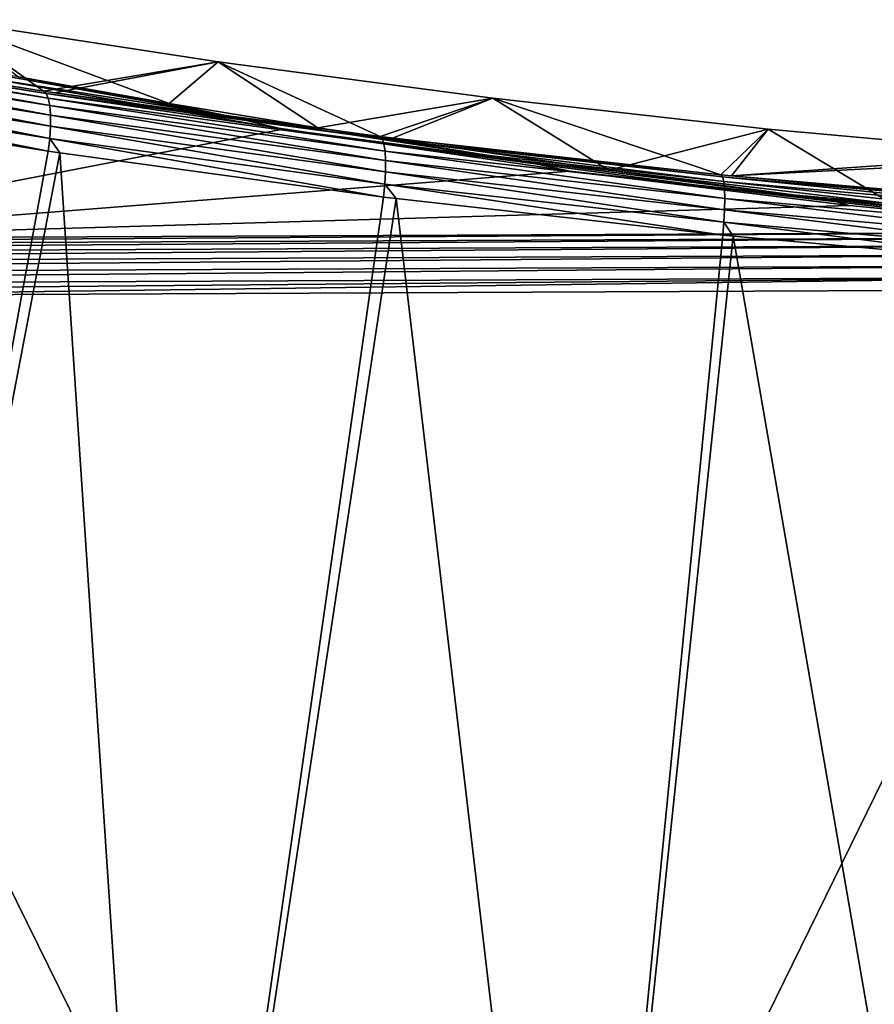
# Model space of a CAD drawing. Header units: metres. Extents: x -92 to 264, y -100 to 50.
# Tile 257 of 656: x 27 to 40, y -11 to 3. Entities that reach past the tile are written whole.
import ezdxf

# ---------------------------------------------------------------- set-up
doc = ezdxf.new("R2010")
doc.units = ezdxf.units.M
doc.layers.add('solid_21062050_01', color=7, linetype='CONTINUOUS')

msp = doc.modelspace()

# ---------------------------------------------------------------- linework, layer by layer
at = {"layer": 'solid_21062050_01'}
for points in [[(27.832182, 2.064232, -22.472895), (23.034836, 2.824656, -23.761909), (26.363548, 3.118265, -0.004597)], [(26.363548, 3.118265, -0.004597), (27.463326, 2.275563, 12.796981), (29.690102, 1.880078, 13.889665)], [(30.411303, 2.496338, -0.004597), (26.363548, 3.118265, -0.004597), (29.690102, 1.880078, 13.889665)], [(27.832182, 2.064232, -22.472895), (26.363548, 3.118265, -0.004597), (30.411303, 2.496338, -0.004597)], [(27.871201, 2.030552, -22.658318), (22.932451, 2.842087, -23.792215), (23.034836, 2.824656, -23.761909)], [(27.871201, 2.030552, -22.658318), (22.979383, 2.806472, -23.973545), (22.932451, 2.842087, -23.792215)], [(27.902784, 1.957682, -22.833607), (23.017431, 2.7326, -24.145144), (22.979383, 2.806472, -23.973545)], [(27.871201, 2.030552, -22.658318), (27.902784, 1.957682, -22.833607), (22.979383, 2.806472, -23.973545)], [(27.871201, 2.030552, -22.658318), (23.034836, 2.824656, -23.761909), (27.832182, 2.064232, -22.472895)], [(27.924772, 1.849057, -22.990929), (23.044443, 2.623932, -24.299458), (23.017431, 2.7326, -24.145144)], [(27.902784, 1.957682, -22.833607), (27.924772, 1.849057, -22.990929), (23.017431, 2.7326, -24.145144)], [(27.936161, 1.709643, -23.123095), (23.059208, 2.485344, -24.42956), (23.044443, 2.623932, -24.299458)], [(27.924772, 1.849057, -22.990929), (27.936161, 1.709643, -23.123095), (23.044443, 2.623932, -24.299458)], [(27.936428, 1.545816, -23.22406), (23.06106, 2.323057, -24.529612), (23.059208, 2.485344, -24.42956)], [(27.936161, 1.709643, -23.123095), (27.936428, 1.545816, -23.22406), (23.059208, 2.485344, -24.42956)], [(27.994373, 2.040446, -22.433701), (27.832182, 2.064232, -22.472895), (30.411303, 2.496338, -0.004597)], [(32.806171, 1.391644, -21.399549), (27.994373, 2.040446, -22.433701), (30.411303, 2.496338, -0.004597)], [(30.411303, 2.496338, -0.004597), (29.690102, 1.880078, 13.889665), (31.885141, 1.519607, 14.886235)], [(34.47097, 1.95762, -0.004597), (30.411303, 2.496338, -0.004597), (31.885141, 1.519607, 14.886235)], [(32.806171, 1.391644, -21.399549), (30.411303, 2.496338, -0.004597), (34.47097, 1.95762, -0.004597)], [(26.227068, 2.470752, 12.436489), (30.497681, 1.707184, 14.54024), (27.463326, 2.275563, 12.796981)], [(26.227068, 2.470752, 12.436489), (27.013527, 2.252852, 13.086307), (30.497681, 1.707184, 14.54024)], [(23.019045, -0.111483, 19.582264), (31.368736, 1.501749, 15.149946), (27.013527, 2.252852, 13.086307)], [(27.925564, 1.365065, -23.289207), (23.049919, 2.144353, -24.595123), (23.06106, 2.323057, -24.529612)], [(27.936428, 1.545816, -23.22406), (27.925564, 1.365065, -23.289207), (23.06106, 2.323057, -24.529612)], [(30.497681, 1.707184, 14.54024), (27.013527, 2.252852, 13.086307), (31.368736, 1.501749, 15.149946)], [(30.497681, 1.707184, 14.54024), (29.690102, 1.880078, 13.889665), (27.463326, 2.275563, 12.796981)], [(23.049919, 2.144353, -24.595123), (27.90486, 1.175519, -23.315369), (23.138809, 1.937917, -24.58993)], [(27.925564, 1.365065, -23.289207), (27.90486, 1.175519, -23.315369), (23.049919, 2.144353, -24.595123)], [(32.836994, 1.35971, -21.588366), (27.832182, 2.064232, -22.472895), (27.994373, 2.040446, -22.433701)], [(32.836994, 1.35971, -21.588366), (27.871201, 2.030552, -22.658318), (27.832182, 2.064232, -22.472895)], [(32.836994, 1.35971, -21.588366), (27.994373, 2.040446, -22.433701), (32.806171, 1.391644, -21.399549)], [(23.138809, 1.937917, -24.58993), (27.90486, 1.175519, -23.315369), (23.620872, -22.137531, -24.449566)], [(32.861755, 1.287714, -21.766748), (27.902784, 1.957682, -22.833607), (27.871201, 2.030552, -22.658318)], [(32.836994, 1.35971, -21.588366), (32.861755, 1.287714, -21.766748), (27.871201, 2.030552, -22.658318)], [(32.878498, 1.179133, -21.92658), (27.924772, 1.849057, -22.990929), (27.902784, 1.957682, -22.833607)], [(32.861755, 1.287714, -21.766748), (32.878498, 1.179133, -21.92658), (27.902784, 1.957682, -22.833607)], [(34.47097, 1.95762, -0.004597), (31.885141, 1.519607, 14.886235), (36.18391, 0.897622, 16.605154)], [(32.987621, 1.369327, -21.36532), (32.806171, 1.391644, -21.399549), (34.47097, 1.95762, -0.004597)], [(37.841095, 0.830037, -20.57719), (32.987621, 1.369327, -21.36532), (34.47097, 1.95762, -0.004597)], [(38.540874, 1.502336, -0.004597), (34.47097, 1.95762, -0.004597), (36.18391, 0.897622, 16.605154)], [(37.841095, 0.830037, -20.57719), (34.47097, 1.95762, -0.004597), (38.540874, 1.502336, -0.004597)], [(32.886448, 1.039007, -22.06044), (27.936161, 1.709643, -23.123095), (27.924772, 1.849057, -22.990929)], [(32.878498, 1.179133, -21.92658), (32.886448, 1.039007, -22.06044), (27.924772, 1.849057, -22.990929)], [(30.497681, 1.707184, 14.54024), (31.885141, 1.519607, 14.886235), (29.690102, 1.880078, 13.889665)], [(32.885235, 0.873846, -22.162111), (27.936428, 1.545816, -23.22406), (27.936161, 1.709643, -23.123095)], [(32.886448, 1.039007, -22.06044), (32.885235, 0.873846, -22.162111), (27.936161, 1.709643, -23.123095)], [(30.497681, 1.707184, 14.54024), (34.898842, 1.035566, 16.39048), (31.885141, 1.519607, 14.886235)], [(30.497681, 1.707184, 14.54024), (31.368736, 1.501749, 15.149946), (34.898842, 1.035566, 16.39048)], [(23.019045, -0.111483, 19.582264), (35.607792, 0.879658, 16.859127), (31.368736, 1.501749, 15.149946)], [(32.874916, 0.691318, -22.22687), (27.925564, 1.365065, -23.289207), (27.936428, 1.545816, -23.22406)], [(32.885235, 0.873846, -22.162111), (32.874916, 0.691318, -22.22687), (27.936428, 1.545816, -23.22406)], [(34.898842, 1.035566, 16.39048), (31.368736, 1.501749, 15.149946), (35.607792, 0.879658, 16.859127)], [(34.898842, 1.035566, 16.39048), (36.18391, 0.897622, 16.605154), (31.885141, 1.519607, 14.886235)], [(38.540874, 1.502336, -0.004597), (36.18391, 0.897622, 16.605154), (40.371437, 0.39763, 17.987038)], [(37.998581, 0.814397, -20.555658), (37.841095, 0.830037, -20.57719), (38.540874, 1.502336, -0.004597)], [(37.998581, 0.814397, -20.555658), (38.540874, 1.502336, -0.004597), (42.619324, 1.130678, -0.004597)], [(38.540874, 1.502336, -0.004597), (40.371437, 0.39763, 17.987038), (42.619324, 1.130678, -0.004597)], [(27.925564, 1.365065, -23.289207), (28.076056, 1.1502, -23.274216), (27.90486, 1.175519, -23.315369)], [(27.925564, 1.365065, -23.289207), (32.856754, 0.499791, -22.251568), (28.076056, 1.1502, -23.274216)], [(32.874916, 0.691318, -22.22687), (32.856754, 0.499791, -22.251568), (27.925564, 1.365065, -23.289207)], [(37.863487, 0.799463, -20.76866), (32.806171, 1.391644, -21.399549), (32.987621, 1.369327, -21.36532)], [(37.863487, 0.799463, -20.76866), (32.836994, 1.35971, -21.588366), (32.806171, 1.391644, -21.399549)], [(37.881119, 0.728192, -20.949497), (32.861755, 1.287714, -21.766748), (32.836994, 1.35971, -21.588366)], [(37.863487, 0.799463, -20.76866), (37.881119, 0.728192, -20.949497), (32.836994, 1.35971, -21.588366)], [(37.863487, 0.799463, -20.76866), (32.987621, 1.369327, -21.36532), (37.841095, 0.830037, -20.57719)], [(27.90486, 1.175519, -23.315369), (28.076056, 1.1502, -23.274216), (23.620872, -22.137531, -24.449566)], [(37.892429, 0.619647, -21.111307), (32.878498, 1.179133, -21.92658), (32.861755, 1.287714, -21.766748)], [(37.881119, 0.728192, -20.949497), (37.892429, 0.619647, -21.111307), (32.861755, 1.287714, -21.766748)], [(37.896889, 0.478931, -21.246479), (32.886448, 1.039007, -22.06044), (32.878498, 1.179133, -21.92658)], [(37.892429, 0.619647, -21.111307), (37.896889, 0.478931, -21.246479), (32.878498, 1.179133, -21.92658)], [(28.076056, 1.1502, -23.274216), (29.619967, -22.14377, -22.917341), (23.620872, -22.137531, -24.449566)], [(28.076056, 1.1502, -23.274216), (32.856754, 0.499791, -22.251568), (29.619967, -22.14377, -22.917341)], [(37.894291, 0.312662, -21.348658), (32.885235, 0.873846, -22.162111), (32.886448, 1.039007, -22.06044)], [(37.896889, 0.478931, -21.246479), (37.894291, 0.312662, -21.348658), (32.886448, 1.039007, -22.06044)], [(34.898842, 1.035566, 16.39048), (39.422729, 0.465875, 17.959782), (36.18391, 0.897622, 16.605154)], [(34.898842, 1.035566, 16.39048), (35.607792, 0.879658, 16.859127), (39.422729, 0.465875, 17.959782)], [(37.998581, 0.814397, -20.555658), (42.619324, 1.130678, -0.004597), (42.77356, 1.057892, -1.677145)], [(42.923, 0.384033, -20.010164), (37.998581, 0.814397, -20.555658), (42.77356, 1.057892, -1.677145)], [(23.019045, -0.111483, 19.582264), (39.738346, 0.375752, 18.243597), (35.607792, 0.879658, 16.859127)], [(37.88475, 0.12866, -21.413036), (32.874916, 0.691318, -22.22687), (32.885235, 0.873846, -22.162111)], [(37.894291, 0.312662, -21.348658), (37.88475, 0.12866, -21.413036), (32.885235, 0.873846, -22.162111)], [(39.422729, 0.465875, 17.959782), (35.607792, 0.879658, 16.859127), (39.738346, 0.375752, 18.243597)], [(39.422729, 0.465875, 17.959782), (40.371437, 0.39763, 17.987038), (36.18391, 0.897622, 16.605154)], [(42.936882, 0.35459, -20.203533), (37.841095, 0.830037, -20.57719), (37.998581, 0.814397, -20.555658)], [(42.936882, 0.35459, -20.203533), (37.863487, 0.799463, -20.76866), (37.841095, 0.830037, -20.57719)], [(42.94714, 0.283871, -20.386145), (37.881119, 0.728192, -20.949497), (37.863487, 0.799463, -20.76866)], [(42.936882, 0.35459, -20.203533), (42.94714, 0.283871, -20.386145), (37.863487, 0.799463, -20.76866)], [(42.952869, 0.175347, -20.54937), (37.892429, 0.619647, -21.111307), (37.881119, 0.728192, -20.949497)], [(42.94714, 0.283871, -20.386145), (42.952869, 0.175347, -20.54937), (37.881119, 0.728192, -20.949497)], [(42.936882, 0.35459, -20.203533), (37.998581, 0.814397, -20.555658), (42.923, 0.384033, -20.010164)], [(32.874916, 0.691318, -22.22687), (33.041027, 0.476931, -22.216988), (32.856754, 0.499791, -22.251568)], [(32.874916, 0.691318, -22.22687), (37.869324, -0.064488, -21.43651), (33.041027, 0.476931, -22.216988)], [(37.88475, 0.12866, -21.413036), (37.869324, -0.064488, -21.43651), (32.874916, 0.691318, -22.22687)], [(42.9538, 0.03417, -20.685463), (37.896889, 0.478931, -21.246479), (37.892429, 0.619647, -21.111307)], [(42.952869, 0.175347, -20.54937), (42.9538, 0.03417, -20.685463), (37.892429, 0.619647, -21.111307)], [(32.856754, 0.499791, -22.251568), (33.041027, 0.476931, -22.216988), (29.619967, -22.14377, -22.917341)], [(33.041027, 0.476931, -22.216988), (35.701092, -22.135464, -21.757208), (29.619967, -22.14377, -22.917341)], [(33.041027, 0.476931, -22.216988), (37.869324, -0.064488, -21.43651), (35.701092, -22.135464, -21.757208)], [(42.94989, -0.132958, -20.787962), (37.894291, 0.312662, -21.348658), (37.896889, 0.478931, -21.246479)], [(42.9538, 0.03417, -20.685463), (42.94989, -0.132958, -20.787962), (37.896889, 0.478931, -21.246479)], [(39.422729, 0.465875, 17.959782), (44.052322, 0.007954, 19.221334), (40.371437, 0.39763, 17.987038)], [(39.422729, 0.465875, 17.959782), (39.738346, 0.375752, 18.243597), (43.771999, -0.019864, 19.330542)], [(39.422729, 0.465875, 17.959782), (43.771999, -0.019864, 19.330542), (44.052322, 0.007954, 19.221334)], [(23.019045, -0.111483, 19.582264), (43.771999, -0.019864, 19.330542), (39.738346, 0.375752, 18.243597)], [(42.941319, -0.318103, -20.851999), (37.88475, 0.12866, -21.413036), (37.894291, 0.312662, -21.348658)], [(42.94989, -0.132958, -20.787962), (42.941319, -0.318103, -20.851999), (37.894291, 0.312662, -21.348658)], [(37.88475, 0.12866, -21.413036), (38.022724, -0.079858, -21.415648), (37.869324, -0.064488, -21.43651)], [(37.88475, 0.12866, -21.413036), (42.928776, -0.512498, -20.874413), (38.022724, -0.079858, -21.415648)], [(42.941319, -0.318103, -20.851999), (42.928776, -0.512498, -20.874413), (37.88475, 0.12866, -21.413036)], [(2.268439, -0.282818, 19.998638), (43.771999, -0.019864, 19.330542), (23.019045, -0.111483, 19.582264)], [(2.268439, -0.282818, 19.998638), (43.774353, -0.099579, 19.495192), (43.771999, -0.019864, 19.330542)], [(2.268439, -0.282818, 19.998638), (2.270691, -0.394185, 20.143764), (43.774353, -0.099579, 19.495192)], [(2.270691, -0.394185, 20.143764), (43.776604, -0.210947, 19.64032), (43.774353, -0.099579, 19.495192)], [(37.869324, -0.064488, -21.43651), (38.022724, -0.079858, -21.415648), (35.701092, -22.135464, -21.757208)], [(38.022724, -0.079858, -21.415648), (41.841953, -22.110039, -20.97333), (35.701092, -22.135464, -21.757208)], [(38.022724, -0.079858, -21.415648), (42.928776, -0.512498, -20.874413), (41.841953, -22.110039, -20.97333)], [(2.270691, -0.394185, 20.143764), (2.272753, -0.532602, 20.263372), (43.776604, -0.210947, 19.64032)], [(2.272753, -0.532602, 20.263372), (43.778667, -0.349364, 19.759928), (43.776604, -0.210947, 19.64032)], [(2.272753, -0.532602, 20.263372), (2.27454, -0.69235, 20.352518), (43.778667, -0.349364, 19.759928)], [(2.27454, -0.69235, 20.352518), (43.780453, -0.509112, 19.849073), (43.778667, -0.349364, 19.759928)], [(2.27454, -0.69235, 20.352518), (2.275977, -0.866828, 20.40752), (43.780453, -0.509112, 19.849073)], [(2.275977, -0.866828, 20.40752), (43.781891, -0.68359, 19.904074), (43.780453, -0.509112, 19.849073)], [(2.275977, -0.866828, 20.40752), (2.277, -1.048826, 20.426104), (43.781891, -0.68359, 19.904074)], [(43.781891, -0.68359, 19.904074), (2.277, -1.048826, 20.426104), (23.029959, -0.957206, 20.174379)], [(43.781891, -0.68359, 19.904074), (23.029959, -0.957206, 20.174379), (43.782917, -0.865587, 19.922657)], [(23.029959, -0.957206, 20.174379), (33.409302, -22.023787, 20.048485), (43.782917, -0.865587, 19.922657)], [(33.409302, -22.023787, 20.048485), (48.406651, -21.955658, 19.866573), (43.782917, -0.865587, 19.922657)], [(23.029959, -0.957206, 20.174379), (17.73917, -22.072418, 20.238554), (33.409302, -22.023787, 20.048485)]]:
    msp.add_3dface(points, dxfattribs=at)

doc.saveas('drawing.dxf')
